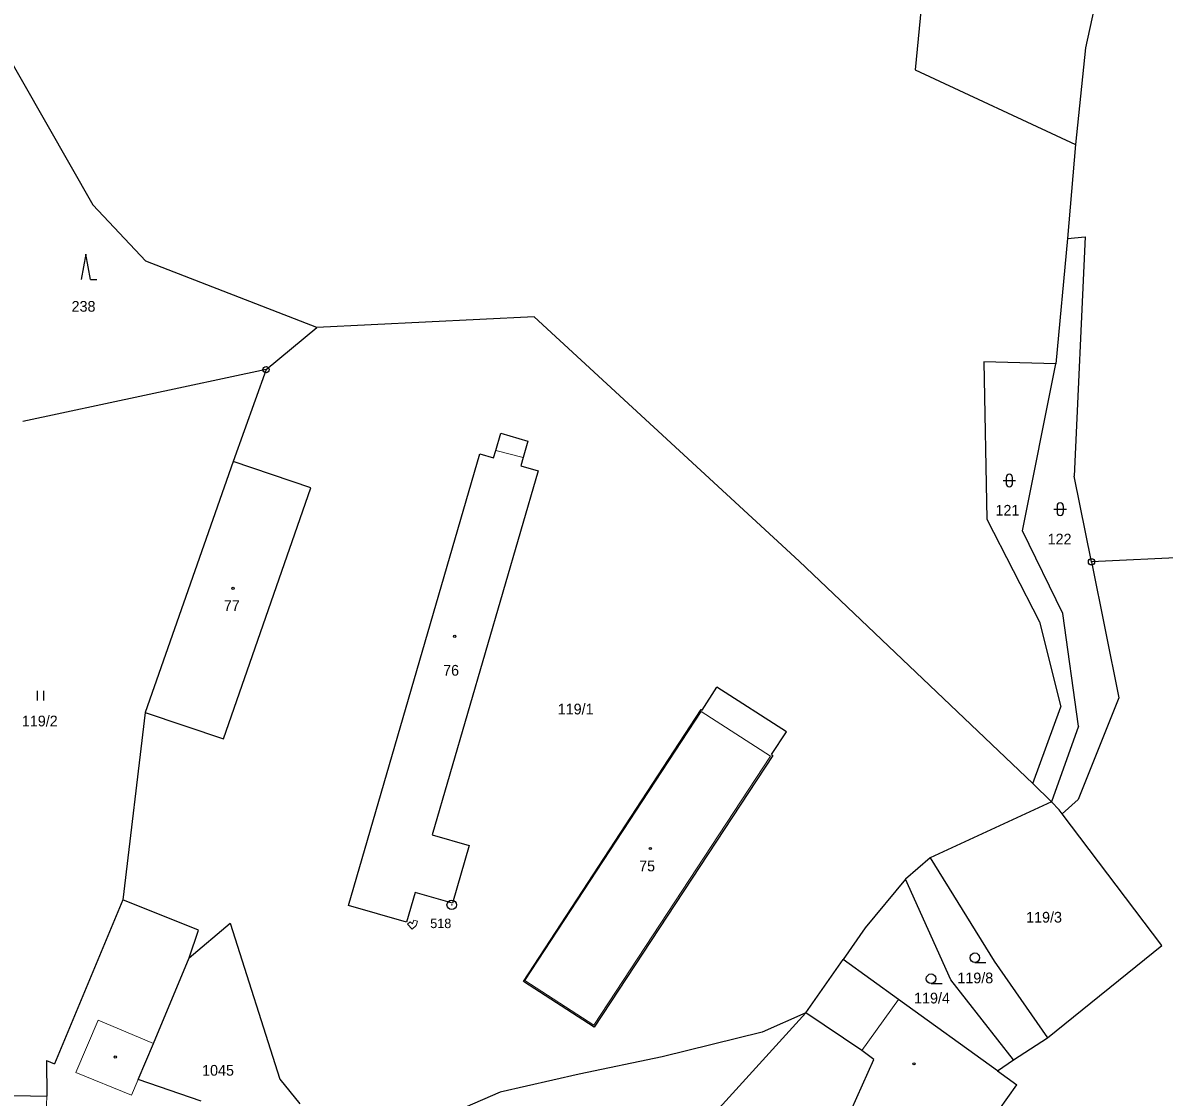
# Model space of a CAD drawing. Extents: x -754970 to -752637, y -970569 to -968179.
# Drawn here: x -752973.4 to -752792.3, y -969388.8 to -969218.4 of the extents above; entities that cross this region are included whole.
import ezdxf
from ezdxf.enums import TextEntityAlignment as Align

# ---------------------------------------------------------------- set-up
doc = ezdxf.new("R2010")
doc.units = 0
doc.header["$LTSCALE"] = 0.68
for name, color, linetype, lineweight in [('1', 7, 'Continuous', 25), ('13', 7, 'Continuous', 13), ('3', 7, 'Continuous', 25), ('4', 7, 'Continuous', 13), ('5', 7, 'Continuous', 25), ('8', 7, 'Continuous', 25)]:
    doc.layers.add(name, color=color, linetype=linetype, lineweight=lineweight)
doc.layers.add('2', color=7, linetype='Continuous')

msp = doc.modelspace()

# ---------------------------------------------------------------- linework, layer by layer
at = {"layer": '1'}
for p, q in [((-752797.72, -969189.68), (-752804.81, -969222.34)), ((-752828.45, -969190.26), (-752831.82, -969225.84)), ((-752977.19, -969221.3), (-752962.29, -969247.25)), ((-752804.81, -969222.34), (-752806.37, -969237.69)), ((-752831.82, -969225.84), (-752806.37, -969237.69)), ((-752806.37, -969237.69), (-752807.68, -969252.59)), ((-752962.29, -969247.25), (-752953.88, -969256.19)), ((-752807.68, -969252.59), (-752809.52, -969272.49)), ((-752807.68, -969252.59), (-752804.86, -969252.35)), ((-752804.86, -969252.35), (-752806.59, -969290.31)), ((-752926.75, -969266.72), (-752953.88, -969256.19)), ((-752892.27, -969265.01), (-752926.75, -969266.72)), ((-752892.27, -969265.01), (-752850.22, -969303.74)), ((-752934.82, -969273.38), (-752926.75, -969266.72)), ((-752809.52, -969272.49), (-752820.92, -969272.17)), ((-752820.92, -969272.17), (-752820.46, -969297.12)), ((-752814.82, -969298.98), (-752809.52, -969272.49)), ((-752934.82, -969273.38), (-752973.43, -969281.59)), ((-752934.82, -969273.38), (-752940.03, -969287.95)), ((-752898.36, -969286.2), (-752897.56, -969283.46)), ((-752897.56, -969283.46), (-752893.26, -969284.71)), ((-752921.75, -969358.39), (-752900.88, -969286.76)), ((-752900.88, -969286.76), (-752898.71, -969287.4)), ((-752898.71, -969287.4), (-752898.36, -969286.2)), ((-752940.03, -969287.95), (-752954, -969327.77)), ((-752927.72, -969292.14), (-752940.03, -969287.95)), ((-752894.41, -969288.65), (-752891.66, -969289.45)), ((-752891.66, -969289.45), (-752908.48, -969347.17)), ((-752803.85, -969303.87), (-752806.59, -969290.31)), ((-752941.58, -969331.96), (-752927.72, -969292.14)), ((-752820.46, -969297.12), (-752812.1, -969313.37)), ((-752808.41, -969312.06), (-752814.82, -969298.98)), ((-752850.22, -969303.74), (-752813.18, -969339.03)), ((-752775.86, -969302.57), (-752803.85, -969303.87)), ((-752803.85, -969303.87), (-752799.5, -969325.44)), ((-752805.89, -969329.92), (-752808.41, -969312.06)), ((-752812.1, -969313.37), (-752808.7, -969326.89)), ((-752865.62, -969327.38), (-752863.28, -969323.73)), ((-752852.24, -969330.81), (-752863.28, -969323.73)), ((-752799.5, -969325.44), (-752805.96, -969341.57)), ((-752893.99, -969370.43), (-752865.79, -969327.27)), ((-752865.79, -969327.27), (-752865.62, -969327.38)), ((-752813.18, -969339.03), (-752808.7, -969326.89)), ((-752954, -969327.77), (-752957.53, -969357.48)), ((-752954, -969327.77), (-752941.58, -969331.96)), ((-752854.63, -969334.45), (-752852.24, -969330.81)), ((-752805.89, -969329.92), (-752810.22, -969341.95)), ((-752854.41, -969334.59), (-752882.74, -969377.67)), ((-752854.63, -969334.45), (-752854.41, -969334.59)), ((-752813.18, -969339.03), (-752810.22, -969341.95)), ((-752808.48, -969343.84), (-752805.96, -969341.57)), ((-752810.22, -969341.95), (-752829.47, -969350.84)), ((-752810.22, -969341.95), (-752808.96, -969343.2)), ((-752808.48, -969343.84), (-752808.96, -969343.2)), ((-752792.7, -969364.73), (-752808.48, -969343.84)), ((-752908.48, -969347.17), (-752902.6, -969348.85)), ((-752902.6, -969348.85), (-752905.26, -969358.01)), ((-752829.47, -969350.84), (-752833.36, -969354.19)), ((-752829.47, -969350.84), (-752819.31, -969367.21)), ((-752833.36, -969354.19), (-752839.76, -969361.91)), ((-752826.15, -969370.18), (-752833.36, -969354.19)), ((-752911.15, -969356.33), (-752912.52, -969361.03)), ((-752905.26, -969358.01), (-752911.15, -969356.33)), ((-752957.53, -969357.48), (-752968.4, -969383.48)), ((-752945.54, -969362.3), (-752957.53, -969357.48)), ((-752912.52, -969361.03), (-752921.75, -969358.39)), ((-752947.02, -969366.66), (-752940.49, -969361.15)), ((-752940.49, -969361.15), (-752932.64, -969385.92)), ((-752947.02, -969366.66), (-752945.54, -969362.3)), ((-752839.76, -969361.91), (-752843.26, -969366.92)), ((-752810.83, -969379.34), (-752792.7, -969364.73)), ((-752952.67, -969380.28), (-752947.02, -969366.66)), ((-752849.18, -969375.41), (-752843.26, -969366.92)), ((-752834.49, -969373.26), (-752843.26, -969366.92)), ((-752819.31, -969367.21), (-752810.83, -969379.34)), ((-752882.74, -969377.67), (-752893.99, -969370.43)), ((-752816.23, -969382.84), (-752826.15, -969370.18)), ((-752818.79, -969384.58), (-752834.49, -969373.26)), ((-752884.46, -969414.09), (-752849.18, -969375.41)), ((-752849.18, -969375.41), (-752856.12, -969378.45)), ((-752840.31, -969381.37), (-752849.18, -969375.41)), ((-752856.12, -969378.45), (-752871.97, -969382.38)), ((-752816.23, -969382.84), (-752810.83, -969379.34)), ((-752955.13, -969385.98), (-752952.67, -969380.28)), ((-752838.37, -969382.79), (-752840.31, -969381.37)), ((-752969.67, -969382.95), (-752969.62, -969388.61)), ((-752969.67, -969382.95), (-752968.4, -969383.48)), ((-752871.97, -969382.38), (-752885.16, -969385.13)), ((-752843.92, -969395.16), (-752838.37, -969382.79)), ((-752818.79, -969384.58), (-752816.23, -969382.84)), ((-752885.16, -969385.13), (-752897.67, -969387.98)), ((-752818.79, -969384.58), (-752815.7, -969386.84)), ((-752945.09, -969389.41), (-752955.13, -969385.98)), ((-752932.64, -969385.92), (-752929.45, -969389.84)), ((-752821.57, -969395.02), (-752815.7, -969386.84)), ((-752979.63, -969388.38), (-752969.62, -969388.61)), ((-752897.67, -969387.98), (-752916.6, -969396.15))]:
    msp.add_line(p, q, dxfattribs=at)
msp.add_lwpolyline([(-752893.26, -969284.71), (-752894.02, -969287.32), (-752894.41, -969288.65)], dxfattribs=at)
at = {"layer": '13'}
msp.add_lwpolyline([(-752911.62, -969362.13), (-752910.99, -969361.53), (-752910.8, -969360.86), (-752911.37, -969360.69), (-752911.6, -969361.29), (-752911.94, -969360.94), (-752912.37, -969361.35)], close=True, dxfattribs=at)
at = {"layer": '3'}
for p, q in [((-752962.65, -969259.07), (-752961.654, -969259.07)), ((-752817.891, -969290.981), (-752815.889, -969290.981)), ((-752817.391, -969290.481), (-752817.391, -969291.482)), ((-752816.389, -969291.482), (-752816.389, -969290.481)), ((-752809.821, -969295.511), (-752807.819, -969295.511)), ((-752809.321, -969295.011), (-752809.321, -969296.012)), ((-752808.319, -969296.012), (-752808.319, -969295.011)), ((-752971.101, -969325.84), (-752971.101, -969324.34)), ((-752970.1, -969325.84), (-752970.1, -969324.34)), ((-752822.353, -969367.4), (-752820.603, -969367.4)), ((-752829.313, -969370.73), (-752827.563, -969370.73))]:
    msp.add_line(p, q, dxfattribs=at)
msp.add_lwpolyline([(-752962.65, -969259.07), (-752963.4, -969255.07), (-752964.15, -969259.07)], dxfattribs=at)
for centre in [(-752822.3529, -969366.6498), (-752829.3129, -969369.9798)]:
    msp.add_circle(centre, 0.75, dxfattribs=at)
for centre, start, end in [((-752816.89, -969290.4809), 0, 180), ((-752816.89, -969291.4809), 180, 359.98789), ((-752808.82, -969295.0109), 0, 180), ((-752808.82, -969296.0109), 180, 359.98789)]:
    msp.add_arc(centre, 0.5, start, end, dxfattribs=at)
at = {"layer": '4'}
for p, q in [((-752898.36, -969286.2), (-752894.02, -969287.32)), ((-752893.74, -969370.29), (-752865.78, -969327.63)), ((-752865.78, -969327.63), (-752854.79, -969334.7)), ((-752882.82, -969377.35), (-752854.79, -969334.7)), ((-752882.82, -969377.35), (-752893.74, -969370.29)), ((-752834.49, -969373.26), (-752840.31, -969381.37)), ((-752961.48, -969376.55), (-752965, -969384.87)), ((-752961.48, -969376.55), (-752952.67, -969380.28)), ((-752965, -969384.87), (-752956.19, -969388.45)), ((-752956.19, -969388.45), (-752955.13, -969385.98)), ((-752969.62, -969388.61), (-752970.51, -969417.7))]:
    msp.add_line(p, q, dxfattribs=at)
at = {"layer": '5'}
for centre in [(-752940.0568, -969308.0792), (-752904.8868, -969315.6792), (-752873.8368, -969349.3392), (-752958.7468, -969382.4092), (-752832.0268, -969383.4792)]:
    msp.add_circle(centre, 0.175, dxfattribs=at)
at = {"layer": '8'}
for centre, radius in [((-752934.82, -969273.3799), 0.5), ((-752934.82, -969273.3799), 0.0303), ((-752803.85, -969303.8699), 0.5), ((-752803.85, -969303.8699), 0.0303), ((-752905.36, -969358.2698), 0.75), ((-752905.36, -969358.2698), 0.03)]:
    msp.add_circle(centre, radius, dxfattribs=at)

# ---------------------------------------------------------------- texts
at = {"layer": '2'}
for s, p in [('238', (-752963.779, -969264.205)), ('121', (-752817.189, -969296.545)), ('122', (-752808.919, -969301.115)), ('77', (-752940.259, -969311.675)), ('76', (-752905.459, -969321.925)), ('119/1', (-752885.7, -969328.065)), ('119/2', (-752970.72, -969329.965)), ('75', (-752874.359, -969352.955)), ('119/3', (-752811.38, -969361.085)), ('119/8', (-752822.29, -969370.715)), ('119/4', (-752829.16, -969373.905)), ('1045', (-752942.44, -969385.365))]:
    msp.add_text(s, height=1.7, dxfattribs=at).set_placement(p, align=Align.CENTER)
at = {"layer": '8'}
msp.add_text('518', height=1.5, dxfattribs=at).set_placement((-752905.429, -969361.957), align=Align.RIGHT)

doc.saveas('drawing.dxf')
